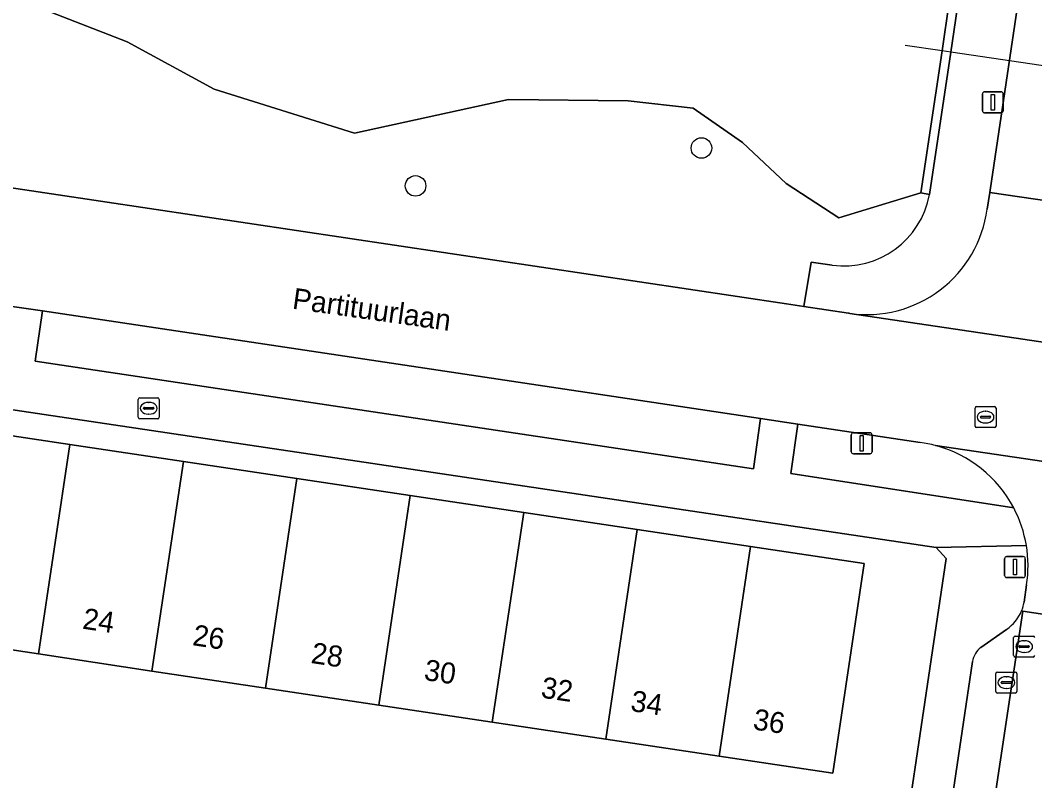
# Model space of a CAD drawing. Extents: x 164148 to 165261, y 382513 to 383432.
# Drawn here: x 164337.31 to 164385.58, y 382848.02 to 382884.21 of the extents above; entities that cross this region are included whole.
import ezdxf

# ---------------------------------------------------------------- set-up
doc = ezdxf.new("R2010")
doc.units = 0
for name, color, linetype in [('IMGEO_Boom', 7, 'Continuous'), ('IMGEO_Brandkraan', 7, 'Continuous'), ('IMGEO_Duiker', 7, 'Continuous'), ('IMGEO_Erf', 7, 'Continuous'), ('IMGEO_Greppel_droge_sloot', 7, 'Continuous'), ('IMGEO_Groenvoorziening', 7, 'Continuous'), ('IMGEO_Kolk', 7, 'Continuous'), ('IMGEO_Lichtmast', 7, 'Continuous'), ('IMGEO_Muur', 7, 'Continuous'), ('IMGEO_Openbare_ruimte_label', 7, 'Continuous'), ('IMGEO_Pand', 7, 'Continuous'), ('IMGEO_Pand_nummerreeks', 7, 'Continuous'), ('IMGEO_Parkeervlak_open', 7, 'Continuous'), ('IMGEO_Rijbaan_lokaal_gesloten', 7, 'Continuous'), ('IMGEO_Rijbaan_lokaal_open', 7, 'Continuous'), ('IMGEO_Rioolput', 7, 'Continuous'), ('IMGEO_Voetpad_open', 7, 'Continuous')]:
    doc.layers.add(name, color=color, linetype=linetype)

msp = doc.modelspace()

# ---------------------------------------------------------------- linework, layer by layer
at = {"layer": 'IMGEO_Boom'}
for centre in [(164369.718, 382878.131), (164356.116, 382876.329)]:
    msp.add_circle(centre, 0.489, dxfattribs=at)
at = {"layer": 'IMGEO_Brandkraan'}
for p, q in [((164342.993, 382866.246), (164343.845, 382866.246)), ((164342.918, 382865.32), (164342.918, 382866.172)), ((164343.177, 382865.74), (164343.177, 382865.752)), ((164343.22, 382865.789), (164343.618, 382865.789)), ((164343.406, 382866.026), (164343.431, 382866.026)), ((164343.661, 382865.752), (164343.661, 382865.74)), ((164343.919, 382866.172), (164343.919, 382865.32)), ((164343.615, 382865.703), (164343.217, 382865.703)), ((164343.429, 382865.466), (164343.404, 382865.466)), ((164343.845, 382865.246), (164342.993, 382865.246))]:
    msp.add_line(p, q, dxfattribs=at)
for points in [[(164342.993, 382866.246), (164343.845, 382866.246)], [(164342.918, 382865.32), (164342.918, 382866.172)], [(164343.919, 382866.172), (164343.919, 382865.32)], [(164343.845, 382865.246), (164342.993, 382865.246)]]:
    msp.add_lwpolyline(points, dxfattribs=at)
for centre, radius, start, end in [((164342.995, 382866.17), 0.0765, 91.552, 178.448), ((164342.995, 382866.17), 0.0765, 91.552, 178.448), ((164343.843, 382866.17), 0.0765, 1.552, 88.448), ((164343.843, 382866.17), 0.0765, 1.552, 88.448), ((164343.217, 382865.749), 0.0403, 85.8775, 175.7526), ((164343.622, 382865.751), 0.0386, 1.7309, 96.639), ((164342.995, 382865.322), 0.0765, 181.552, 268.448), ((164342.995, 382865.322), 0.0765, 181.552, 268.448), ((164343.214, 382865.739), 0.0366, 178.938, 274.7102), ((164343.618, 382865.746), 0.043, 264.8664, 352.4533), ((164343.843, 382865.322), 0.0765, 271.552, 358.448), ((164343.843, 382865.322), 0.0765, 271.552, 358.448)]:
    msp.add_arc(centre, radius, start, end, dxfattribs=at)
for centre, major_axis, ratio, start_param, end_param in [((164343.405, 382865.746), (-0.387, 0.002), 0.722429, 4.712389, 7.853982), ((164343.43, 382865.746), (-0.39, 0.002), 0.717154, 1.570796, 4.712389)]:
    msp.add_ellipse(centre, major_axis=major_axis, ratio=ratio, start_param=start_param, end_param=end_param, dxfattribs=at)
at = {"layer": 'IMGEO_Duiker'}
msp.add_lwpolyline([(164394.254, 382880.819), (164392.537, 382881.072), (164392.122, 382881.133), (164381.579, 382882.687), (164381.166, 382882.748), (164379.407, 382883.007)], dxfattribs=at)
at = {"layer": 'IMGEO_Erf'}
for points in [[(164380.889, 382859.124), (164325.776, 382867.343), (164325.126, 382866.898), (164322.133, 382846.618), (164350.25, 382842.417), (164378.331, 382838.195), (164381.369, 382858.602)], [(164343.574, 382853.245), (164338.178, 382854.056), (164332.781, 382854.866), (164327.391, 382855.676), (164328.879, 382865.644), (164334.276, 382864.834), (164339.673, 382864.024), (164345.07, 382863.215), (164350.467, 382862.405), (164355.865, 382861.595), (164361.262, 382860.785), (164366.659, 382859.976), (164372.056, 382859.166), (164377.453, 382858.356), (164375.966, 382848.379), (164370.559, 382849.191), (164365.162, 382850.002), (164359.765, 382850.813), (164354.368, 382851.623), (164348.971, 382852.434)]]:
    msp.add_lwpolyline(points, close=True, dxfattribs=at)
at = {"layer": 'IMGEO_Greppel_droge_sloot'}
msp.add_lwpolyline([(164382.088, 382888.915), (164376.77, 382890.66), (164335.456, 382896.737), (164333.916, 382896.025), (164333.345, 382892.225), (164332.994, 382889.886), (164332.715, 382888.027), (164331.978, 382883.118), (164337.42, 382885.111), (164342.387, 382883.177), (164346.526, 382880.937), (164353.204, 382878.84), (164360.537, 382880.438), (164366.224, 382880.38), (164369.317, 382880.03), (164371.665, 382878.387), (164373.755, 382876.443), (164376.26, 382874.804), (164380.157, 382875.992), (164380.851, 382880.641), (164381.166, 382882.748), (164381.513, 382885.072)], close=True, dxfattribs=at)
at = {"layer": 'IMGEO_Groenvoorziening'}
for points in [[(164380.573, 382875.921), (164380.157, 382875.992), (164376.26, 382874.804), (164373.755, 382876.443), (164371.665, 382878.387), (164369.317, 382880.03), (164366.224, 382880.38), (164360.537, 382880.438), (164353.204, 382878.84), (164346.526, 382880.937), (164342.387, 382883.177), (164337.42, 382885.111), (164331.978, 382883.118)], [(164335.122, 382878.649), (164336.322, 382878.455), (164336.032, 382876.364), (164336.455, 382876.299), (164373.766, 382870.716), (164374.595, 382870.591), (164374.933, 382872.698), (164375.94, 382872.553)], [(164380.126, 382864.122), (164374.308, 382864.993), (164373.967, 382862.636), (164384.578, 382861.003)]]:
    msp.add_lwpolyline(points, dxfattribs=at)
msp.add_lwpolyline([(164338.364, 382870.377), (164338.021, 382867.986), (164372.192, 382862.873), (164372.529, 382865.26)], close=True, dxfattribs=at)
for centre, radius, start, end in [((164376.482, 382876.678), 4.16, 262.5137, 349.5176), ((164379.353, 382858.374), 5.8, 74.9197, 82.3407), ((164379.33, 382858.249), 5.926, 27.6913, 75.0229)]:
    msp.add_arc(centre, radius, start, end, dxfattribs=at)
at = {"layer": 'IMGEO_Kolk'}
for p, q in [((164383.801, 382853.195), (164384.653, 382853.195)), ((164383.726, 382852.269), (164383.726, 382853.121)), ((164384.028, 382852.738), (164384.426, 382852.738)), ((164384.214, 382852.975), (164384.239, 382852.975)), ((164384.727, 382853.121), (164384.727, 382852.269)), ((164383.985, 382852.689), (164383.985, 382852.701)), ((164384.423, 382852.652), (164384.025, 382852.652)), ((164384.237, 382852.415), (164384.212, 382852.415)), ((164384.469, 382852.701), (164384.469, 382852.689)), ((164384.653, 382852.195), (164383.801, 382852.195))]:
    msp.add_line(p, q, dxfattribs=at)
for points in [[(164383.801, 382853.195), (164384.653, 382853.195)], [(164383.726, 382852.269), (164383.726, 382853.121)], [(164384.727, 382853.121), (164384.727, 382852.269)], [(164384.653, 382852.195), (164383.801, 382852.195)]]:
    msp.add_lwpolyline(points, dxfattribs=at)
for centre, radius, start, end in [((164383.803, 382853.119), 0.0765, 91.552, 178.448), ((164383.803, 382853.119), 0.0765, 91.552, 178.448), ((164384.651, 382853.119), 0.0765, 1.552, 88.448), ((164384.651, 382853.119), 0.0765, 1.552, 88.448), ((164384.025, 382852.698), 0.0403, 85.8775, 175.7526), ((164384.43, 382852.7), 0.0386, 1.7309, 96.639), ((164383.803, 382852.271), 0.0765, 181.552, 268.448), ((164383.803, 382852.271), 0.0765, 181.552, 268.448), ((164384.022, 382852.688), 0.0366, 178.938, 274.7102), ((164384.426, 382852.695), 0.043, 264.8664, 352.4533), ((164384.651, 382852.271), 0.0765, 271.552, 358.448), ((164384.651, 382852.271), 0.0765, 271.552, 358.448)]:
    msp.add_arc(centre, radius, start, end, dxfattribs=at)
for centre, major_axis, ratio, start_param, end_param in [((164384.213, 382852.695), (-0.387, 0.002), 0.722429, 4.712389, 7.853982), ((164384.238, 382852.695), (-0.39, 0.002), 0.717154, 1.570796, 4.712389)]:
    msp.add_ellipse(centre, major_axis=major_axis, ratio=ratio, start_param=start_param, end_param=end_param, dxfattribs=at)
at = {"layer": 'IMGEO_Lichtmast'}
for p, q in [((164383.189, 382880.805), (164383.979, 382880.805)), ((164383.979, 382880.805), (164383.189, 382880.805)), ((164383.089, 382879.905), (164383.089, 382880.705)), ((164383.089, 382880.705), (164383.089, 382879.905)), ((164384.079, 382880.705), (164384.079, 382879.905)), ((164384.079, 382879.905), (164384.079, 382880.705)), ((164383.979, 382879.805), (164383.189, 382879.805)), ((164383.189, 382879.805), (164383.979, 382879.805)), ((164376.849, 382863.68), (164376.849, 382864.48)), ((164376.849, 382864.48), (164376.849, 382863.68)), ((164376.949, 382864.58), (164377.739, 382864.58)), ((164377.739, 382864.58), (164376.949, 382864.58)), ((164377.839, 382864.48), (164377.839, 382863.68)), ((164377.839, 382863.68), (164377.839, 382864.48)), ((164377.739, 382863.58), (164376.949, 382863.58)), ((164376.949, 382863.58), (164377.739, 382863.58)), ((164384.139, 382857.789), (164384.139, 382858.589)), ((164384.139, 382858.589), (164384.139, 382857.789)), ((164384.239, 382858.689), (164385.029, 382858.689)), ((164385.029, 382858.689), (164384.239, 382858.689)), ((164385.129, 382858.589), (164385.129, 382857.789)), ((164385.129, 382857.789), (164385.129, 382858.589)), ((164385.029, 382857.689), (164384.239, 382857.689)), ((164384.239, 382857.689), (164385.029, 382857.689))]:
    msp.add_line(p, q, dxfattribs=at)
for points in [[(164383.509, 382880.68), (164383.659, 382880.68), (164383.659, 382879.93), (164383.509, 382879.93), (164383.509, 382880.68)], [(164377.269, 382864.455), (164377.419, 382864.455), (164377.419, 382863.705), (164377.269, 382863.705), (164377.269, 382864.455)], [(164384.559, 382858.564), (164384.709, 382858.564), (164384.709, 382857.814), (164384.559, 382857.814), (164384.559, 382858.564)]]:
    msp.add_lwpolyline(points, dxfattribs=at)
for centre, start, end in [((164383.189, 382880.705), 90, 180), ((164383.189, 382880.705), 90, 180), ((164383.979, 382880.705), 0, 90), ((164383.979, 382880.705), 360, 90), ((164383.189, 382879.905), 180, 270), ((164383.189, 382879.905), 180, 270), ((164383.979, 382879.905), 270, 0), ((164383.979, 382879.905), 270, 0), ((164376.949, 382864.48), 90, 180), ((164376.949, 382864.48), 90, 180), ((164377.739, 382864.48), 0, 90), ((164377.739, 382864.48), 360, 90), ((164376.949, 382863.68), 180, 270), ((164376.949, 382863.68), 180, 270), ((164377.739, 382863.68), 270, 0), ((164377.739, 382863.68), 270, 0), ((164384.239, 382858.589), 90, 180), ((164384.239, 382858.589), 90, 180), ((164385.029, 382858.589), 0, 90), ((164385.029, 382858.589), 360, 90), ((164384.239, 382857.789), 180, 270), ((164384.239, 382857.789), 180, 270), ((164385.029, 382857.789), 270, 0), ((164385.029, 382857.789), 270, 0)]:
    msp.add_arc(centre, 0.1, start, end, dxfattribs=at)
at = {"layer": 'IMGEO_Muur'}
msp.add_lwpolyline([(164381.579, 382882.687), (164382.495, 382888.849), (164382.088, 382888.915), (164381.513, 382885.072), (164381.166, 382882.748), (164380.851, 382880.641), (164380.157, 382875.992), (164380.573, 382875.921)], close=True, dxfattribs=at)
at = {"layer": 'IMGEO_Pand'}
for points in [[(164339.673, 382864.024), (164334.276, 382864.834), (164332.781, 382854.866), (164338.178, 382854.056)], [(164345.07, 382863.215), (164339.673, 382864.024), (164338.178, 382854.056), (164343.574, 382853.245)], [(164350.467, 382862.405), (164345.07, 382863.215), (164343.574, 382853.245), (164348.971, 382852.434)], [(164355.865, 382861.595), (164350.467, 382862.405), (164348.971, 382852.434), (164354.368, 382851.623)], [(164361.262, 382860.785), (164355.865, 382861.595), (164354.368, 382851.623), (164359.765, 382850.813)], [(164366.659, 382859.976), (164361.262, 382860.785), (164359.765, 382850.813), (164365.162, 382850.002)], [(164372.056, 382859.166), (164366.659, 382859.976), (164365.162, 382850.002), (164370.559, 382849.191)], [(164377.453, 382858.356), (164372.056, 382859.166), (164370.559, 382849.191), (164375.966, 382848.379)]]:
    msp.add_lwpolyline(points, close=True, dxfattribs=at)
at = {"layer": 'IMGEO_Parkeervlak_open'}
for points in [[(164382.377, 382838.563), (164385.018, 382856.097)], [(164385.018, 382856.097), (164384.953, 382856.107)], [(164384.234, 382855.225), (164383.013, 382854.367)], [(164382.615, 382853.697), (164380.849, 382841.827)]]:
    msp.add_lwpolyline(points, dxfattribs=at)
for centre, radius, start, end in [((164383.187, 382856.813), 1.902, 303.4056, 338.221), ((164383.653, 382853.534), 1.05, 127.5146, 171.0623)]:
    msp.add_arc(centre, radius, start, end, dxfattribs=at)
at = {"layer": 'IMGEO_Rijbaan_lokaal_gesloten'}
for points in [[(164393.245, 382867.809), (164376.772, 382870.263), (164376.742, 382870.267), (164376.712, 382870.272), (164374.595, 382870.591), (164373.766, 382870.716), (164336.455, 382876.299)], [(164328.943, 382871.788), (164336.595, 382870.642), (164338.364, 382870.377), (164372.529, 382865.26), (164374.308, 382864.993), (164380.126, 382864.122)], [(164380.862, 382863.974), (164394.925, 382861.905), (164395.466, 382861.842), (164395.789, 382861.801), (164402.983, 382860.898), (164408.057, 382860.247), (164456.924, 382852.665), (164500.334, 382846.167), (164582.41, 382833.88), (164604.586, 382830.457)]]:
    msp.add_lwpolyline(points, dxfattribs=at)
msp.add_arc((164379.353, 382858.374), 5.8, 74.9197, 82.3407, dxfattribs=at)
at = {"layer": 'IMGEO_Rijbaan_lokaal_open'}
for points in [[(164400.876, 382959.355), (164401.178, 382961.379), (164396.236, 382962.229), (164391.231, 382928.476), (164390.809, 382925.629), (164389.611, 382917.573), (164389.603, 382917.523), (164385.388, 382889.174), (164385.323, 382888.74), (164383.455, 382876.131), (164383.436, 382876.014), (164388.332, 382875.297), (164388.347, 382875.416), (164390.241, 382888.06), (164390.296, 382888.433), (164395.748, 382925.028)], [(164377.081, 382779.734), (164379.527, 382795.989), (164379.997, 382799.194), (164381.905, 382811.932), (164384.178, 382827.011), (164387.957, 382852.16), (164388.469, 382855.564), (164385.018, 382856.097), (164382.377, 382838.563), (164382.368, 382838.422), (164382.245, 382837.606), (164381.703, 382834.004), (164377.452, 382805.647), (164369.459, 382752.322), (164369.209, 382750.719), (164372.688, 382750.223), (164374.497, 382762.461)]]:
    msp.add_lwpolyline(points, close=True, dxfattribs=at)
for points in [[(164388.332, 382875.297), (164383.436, 382876.014), (164383.309, 382875.221)], [(164376.772, 382870.263), (164393.245, 382867.809)], [(164394.925, 382861.905), (164380.862, 382863.974)], [(164385.189, 382857.341), (164385.067, 382856.523)], [(164384.953, 382856.107), (164385.018, 382856.097), (164388.469, 382855.564), (164388.653, 382856.791)]]:
    msp.add_lwpolyline(points, dxfattribs=at)
for centre, radius, start, end in [((164377.592, 382875.971), 5.766, 261.8297, 352.5275), ((164379.33, 382858.249), 5.926, 27.6913, 75.0229), ((164379.325, 382858.242), 5.934, 9.4927, 27.7241), ((164379.369, 382858.247), 5.89, 351.1514, 9.5191), ((164383.202, 382856.81), 1.887, 338.1116, 351.2383)]:
    msp.add_arc(centre, radius, start, end, dxfattribs=at)
at = {"layer": 'IMGEO_Rioolput'}
for p, q in [((164382.736, 382864.9), (164382.736, 382865.752)), ((164382.811, 382865.826), (164383.663, 382865.826)), ((164383.737, 382865.752), (164383.737, 382864.9)), ((164382.995, 382865.32), (164382.995, 382865.332)), ((164383.433, 382865.283), (164383.035, 382865.283)), ((164383.038, 382865.369), (164383.436, 382865.369)), ((164383.224, 382865.606), (164383.249, 382865.606)), ((164383.479, 382865.332), (164383.479, 382865.32)), ((164383.663, 382864.826), (164382.811, 382864.826)), ((164383.247, 382865.046), (164383.222, 382865.046)), ((164384.574, 382853.981), (164384.574, 382854.833)), ((164384.649, 382854.907), (164385.501, 382854.907)), ((164385.062, 382854.687), (164385.087, 382854.687)), ((164384.833, 382854.401), (164384.833, 382854.413)), ((164385.271, 382854.364), (164384.873, 382854.364)), ((164384.876, 382854.45), (164385.274, 382854.45)), ((164385.317, 382854.413), (164385.317, 382854.401)), ((164385.501, 382853.907), (164384.649, 382853.907)), ((164385.085, 382854.127), (164385.06, 382854.127))]:
    msp.add_line(p, q, dxfattribs=at)
for points in [[(164382.736, 382864.9), (164382.736, 382865.752)], [(164382.811, 382865.826), (164383.663, 382865.826)], [(164383.737, 382865.752), (164383.737, 382864.9)], [(164383.663, 382864.826), (164382.811, 382864.826)], [(164384.574, 382853.981), (164384.574, 382854.833)], [(164384.649, 382854.907), (164385.501, 382854.907)], [(164385.501, 382853.907), (164384.649, 382853.907)]]:
    msp.add_lwpolyline(points, dxfattribs=at)
for centre, radius, start, end in [((164382.813, 382865.75), 0.0765, 91.552, 178.448), ((164382.813, 382865.75), 0.0765, 91.552, 178.448), ((164383.661, 382865.75), 0.0765, 1.552, 88.448), ((164383.661, 382865.75), 0.0765, 1.552, 88.448), ((164383.035, 382865.329), 0.0403, 85.8775, 175.7526), ((164383.032, 382865.319), 0.0366, 178.938, 274.7102), ((164383.436, 382865.326), 0.043, 264.8664, 352.4533), ((164383.44, 382865.331), 0.0386, 1.7309, 96.639), ((164382.813, 382864.902), 0.0765, 181.552, 268.448), ((164382.813, 382864.902), 0.0765, 181.552, 268.448), ((164383.661, 382864.902), 0.0765, 271.552, 358.448), ((164383.661, 382864.902), 0.0765, 271.552, 358.448), ((164384.651, 382854.831), 0.0765, 91.552, 178.448), ((164384.651, 382854.831), 0.0765, 91.552, 178.448), ((164385.499, 382854.831), 0.0765, 1.552, 88.448), ((164385.499, 382854.831), 0.0765, 1.552, 88.448), ((164384.873, 382854.41), 0.0403, 85.8775, 175.7526), ((164384.87, 382854.4), 0.0366, 178.938, 274.7102), ((164385.274, 382854.407), 0.043, 264.8664, 352.4533), ((164385.278, 382854.412), 0.0386, 1.7309, 96.639), ((164384.651, 382853.983), 0.0765, 181.552, 268.448), ((164384.651, 382853.983), 0.0765, 181.552, 268.448), ((164385.499, 382853.983), 0.0765, 271.552, 358.448), ((164385.499, 382853.983), 0.0765, 271.552, 358.448)]:
    msp.add_arc(centre, radius, start, end, dxfattribs=at)
for centre, major_axis, ratio, start_param, end_param in [((164383.223, 382865.326), (-0.387, 0.002), 0.722429, 4.712389, 7.853982), ((164383.248, 382865.326), (-0.39, 0.002), 0.717154, 1.570796, 4.712389), ((164385.061, 382854.407), (-0.387, 0.002), 0.722429, 4.712389, 7.853982), ((164385.086, 382854.407), (-0.39, 0.002), 0.717154, 1.570796, 4.712389)]:
    msp.add_ellipse(centre, major_axis=major_axis, ratio=ratio, start_param=start_param, end_param=end_param, dxfattribs=at)
at = {"layer": 'IMGEO_Voetpad_open'}
for points in [[(164331.556, 382883.173), (164332.58, 382889.948), (164333.508, 382896.089), (164333.774, 382897.977), (164334.647, 382897.854), (164343.748, 382959.071), (164346.307, 382976.27), (164346.897, 382980.236), (164351.168, 383008.935), (164353.396, 383008.625), (164396.201, 383002.256), (164398.318, 383001.938), (164394.057, 382973.175), (164393.467, 382969.194), (164387.902, 382931.724), (164387.061, 382926.045), (164386.768, 382924.065), (164386.181, 382920.095), (164381.848, 382890.825), (164381.663, 382889.579), (164382.566, 382889.449), (164382.495, 382888.849), (164381.579, 382882.687), (164380.573, 382875.921)], [(164383.309, 382875.221), (164383.436, 382876.014), (164383.455, 382876.131), (164385.323, 382888.74), (164385.388, 382889.174)], [(164375.94, 382872.553), (164374.933, 382872.698), (164374.595, 382870.591), (164376.712, 382870.272), (164376.742, 382870.267), (164376.772, 382870.263)], [(164338.021, 382867.986), (164338.364, 382870.377), (164336.595, 382870.642), (164336.239, 382868.274), (164326.572, 382869.697), (164326.95, 382871.844)], [(164323.888, 382870.662), (164325.776, 382867.343), (164380.889, 382859.124), (164385.178, 382859.221)], [(164384.578, 382861.003), (164373.967, 382862.636), (164374.308, 382864.993), (164372.529, 382865.26), (164372.192, 382862.873), (164338.021, 382867.986)], [(164385.178, 382859.221), (164380.889, 382859.124), (164381.369, 382858.602), (164378.331, 382838.195), (164378.11, 382836.71), (164364.8, 382747.97), (164366.42, 382745.631)], [(164385.067, 382856.523), (164385.189, 382857.341)], [(164383.013, 382854.367), (164384.234, 382855.225)], [(164380.849, 382841.827), (164382.615, 382853.697)]]:
    msp.add_lwpolyline(points, dxfattribs=at)
for centre, radius, start, end in [((164376.482, 382876.678), 4.16, 262.5137, 349.5176), ((164377.592, 382875.971), 5.766, 261.8297, 352.5275), ((164379.325, 382858.242), 5.934, 9.4927, 27.7241), ((164379.369, 382858.247), 5.89, 351.1514, 9.5191), ((164383.187, 382856.813), 1.902, 303.4056, 338.221), ((164383.202, 382856.81), 1.887, 338.1116, 351.2383), ((164383.653, 382853.534), 1.05, 127.5146, 171.0623)]:
    msp.add_arc(centre, radius, start, end, dxfattribs=at)

# ---------------------------------------------------------------- texts
at = {"layer": 'IMGEO_Openbare_ruimte_label'}
msp.add_text('Partituurlaan', height=1, rotation=351.9509, dxfattribs=at).set_placement((164350.215, 382870.49))
at = {"layer": 'IMGEO_Pand_nummerreeks'}
for s, p in [('24', (164340.23, 382855.264)), ('26', (164345.467, 382854.477)), ('28', (164351.103, 382853.631)), ('30', (164356.481, 382852.823)), ('32', (164362.045, 382851.987)), ('34', (164366.31, 382851.346)), ('36', (164372.136, 382850.471))]:
    msp.add_text(s, height=1, rotation=351.4572, dxfattribs=at).set_placement(p)

doc.saveas('drawing.dxf')
